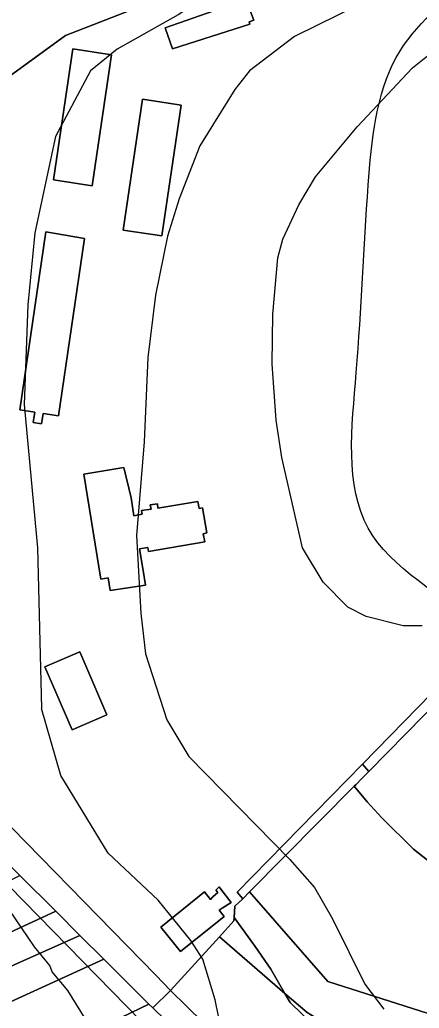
# Model space of a CAD drawing. Extents: x -510989 to -501240, y -1184665 to -1176098.
# Drawn here: x -504974.2 to -504846, y -1181469.7 to -1181152.6 of the extents above; entities that cross this region are included whole.
import ezdxf

# ---------------------------------------------------------------- set-up
doc = ezdxf.new("R2010")
doc.units = 0
for name, color, linetype in [('NAVRH_interakcni_prvky', 7, 'Continuous'), ('orna_puda', 7, 'Continuous'), ('ostatni_plocha_x_ostatni_komunikace', 7, 'Continuous'), ('ostatni_plocha_x_silnice', 7, 'Continuous'), ('ostatni_plocha_x_sportoviste_a_rekr_plocha', 7, 'Continuous'), ('STAV_zaplavove_uzemi', 7, 'Continuous'), ('trvaly_travni_porost', 7, 'Continuous'), ('vrstevnice_01', 7, 'Continuous'), ('vrstevnice_02', 7, 'Continuous'), ('zastavena_plocha_a_nadvori', 7, 'Continuous')]:
    doc.layers.add(name, color=color, linetype=linetype)

msp = doc.modelspace()

# ---------------------------------------------------------------- linework, layer by layer
at = {"layer": 'NAVRH_interakcni_prvky'}
msp.add_lwpolyline([(-505053.07, -1181353.46), (-504907.05, -1181502.75), (-504880.81, -1181514.23), (-504816.82, -1181525.72), (-504793.86, -1181535.56), (-504767.61, -1181566.73), (-504731.51, -1181642.2), (-504710.18, -1181709.46), (-504683.94, -1181724.23), (-504646.2, -1181740.63)], dxfattribs=at)
at = {"layer": 'orna_puda'}
for points in [[(-504783.7, -1181313.99), (-504712.86, -1181301.83), (-504662.52, -1181488.46), (-504731.58, -1181514.6), (-504792.48, -1181462.19), (-504847.86, -1181418.69), (-504857.98, -1181408.64), (-504862.77, -1181403.54), (-504866.87, -1181398.49), (-504866.31, -1181397.92), (-504864.53, -1181396.11), (-504862.24, -1181393.77), (-504797.28, -1181327.66)], [(-504974.21, -1181427.08), (-504962.66, -1181438.6), (-504995.49, -1181453.8), (-505019.1, -1181466.07), (-505053.9, -1181486.35), (-505071.99, -1181497.17), (-505079.86, -1181502.44), (-505110.54, -1181524.21), (-505143.4, -1181546.4), (-505194.31, -1181585.96), (-505226.75, -1181611.48), (-505238.8, -1181599.92), (-505128.16, -1181518.55), (-505112.13, -1181506.22), (-505085.08, -1181488.83), (-505035.84, -1181457.25), (-504995.34, -1181437.78)], [(-504962.66, -1181438.6), (-504954.88, -1181446.36), (-504992.09, -1181462.91), (-505045.61, -1181493.69), (-505049.56, -1181496.28), (-505123.02, -1181544.54), (-505153.76, -1181567.22), (-505218.15, -1181619.74), (-505226.75, -1181611.48), (-505194.31, -1181585.96), (-505143.4, -1181546.4), (-505110.54, -1181524.21), (-505079.86, -1181502.44), (-505071.99, -1181497.17), (-505053.9, -1181486.35), (-505019.1, -1181466.07), (-504995.49, -1181453.8)], [(-504954.88, -1181446.36), (-504947.23, -1181453.99), (-504978.37, -1181468.21), (-505051.45, -1181510.82), (-505062.61, -1181517.4), (-505135.49, -1181569.27), (-505183.35, -1181605.78), (-505209.67, -1181627.75), (-505213.11, -1181624.58), (-505218.15, -1181619.74), (-505153.76, -1181567.22), (-505123.02, -1181544.54), (-505049.56, -1181496.28), (-505045.61, -1181493.69), (-504992.09, -1181462.91)], [(-504947.23, -1181453.99), (-504933.6, -1181467.58), (-504932.79, -1181468.36), (-504968.25, -1181485.51), (-505022.78, -1181513.68), (-505066.82, -1181540.62), (-505106.59, -1181566.56), (-505134.29, -1181590.26), (-505193.65, -1181642.53), (-505209.67, -1181627.75), (-505183.35, -1181605.78), (-505135.49, -1181569.27), (-505062.61, -1181517.4), (-505051.45, -1181510.82), (-504978.37, -1181468.21)], [(-504931.55, -1181469.56), (-504923.26, -1181477.57), (-504956.11, -1181490.25), (-505009.47, -1181517.2), (-505040.96, -1181535.89), (-505057.16, -1181546.83), (-505098.15, -1181575.39), (-505148.62, -1181618.27), (-505183.82, -1181651.61), (-505193.65, -1181642.53), (-505134.29, -1181590.26), (-505106.59, -1181566.56), (-505066.82, -1181540.62), (-505022.78, -1181513.68), (-504968.25, -1181485.51), (-504932.79, -1181468.36)]]:
    msp.add_lwpolyline(points, close=True, dxfattribs=at)
msp.add_lwpolyline([(-504833.48, -1181474.49), (-504875.32, -1181461.1), (-504900.47, -1181432.41), (-504866.87, -1181398.49), (-504862.77, -1181403.54), (-504857.98, -1181408.64), (-504847.86, -1181418.69), (-504792.48, -1181462.19), (-504731.58, -1181514.6)], dxfattribs=at)
at = {"layer": 'ostatni_plocha_x_ostatni_komunikace'}
for points in [[(-504783.7, -1181313.99), (-504797.28, -1181327.66), (-504862.24, -1181393.77), (-504864.28, -1181391.38), (-504788.79, -1181314.23), (-504782.76, -1181313.04)], [(-505054.95, -1181346.56), (-505050.59, -1181336.35), (-504930.57, -1181459.1), (-504925.8, -1181463.98), (-504931.55, -1181469.56), (-504932.79, -1181468.36), (-504933.6, -1181467.58), (-504947.23, -1181453.99), (-504954.88, -1181446.36), (-504962.66, -1181438.6), (-504974.21, -1181427.08), (-504985.15, -1181416.17), (-504989.21, -1181412.12), (-504993.63, -1181407.71), (-504998.5, -1181402.86), (-505003.26, -1181398.11), (-505019.1, -1181382.31), (-505032.87, -1181368.58)], [(-504864.28, -1181391.38), (-504862.24, -1181393.77), (-504864.53, -1181396.11), (-504866.31, -1181397.92), (-504866.87, -1181398.49), (-504900.47, -1181432.41), (-504902.62, -1181434.58), (-504904.47, -1181432.44)], [(-504925.8, -1181463.98), (-504899.71, -1181489.57), (-504891.41, -1181496.39), (-504877.01, -1181500.04), (-504868.51, -1181501.64), (-504841.3, -1181506.78), (-504825.09, -1181518.06), (-504838.58, -1181515.85), (-504851.75, -1181513.69), (-504853.94, -1181513.33), (-504864.13, -1181510.97), (-504881.03, -1181507.05), (-504885.54, -1181506), (-504896.22, -1181501.61), (-504897.76, -1181500.98), (-504906.88, -1181493.31), (-504907.64, -1181492.67), (-504914.38, -1181486.16), (-504923.26, -1181477.57), (-504931.55, -1181469.56)]]:
    msp.add_lwpolyline(points, close=True, dxfattribs=at)
at = {"layer": 'ostatni_plocha_x_silnice'}
msp.add_lwpolyline([(-504852.19, -1181115.81), (-504959.56, -1181157.6), (-504982.43, -1181174.23), (-504986.52, -1181183.63), (-505050.59, -1181336.35), (-505054.95, -1181346.56), (-505066.74, -1181374.14), (-505078.28, -1181392.35), (-505083.76, -1181401), (-505140.06, -1181468.62), (-505164.44, -1181494.03)], dxfattribs=at)
at = {"layer": 'ostatni_plocha_x_sportoviste_a_rekr_plocha'}
msp.add_lwpolyline([(-504760.66, -1181127.46), (-504726.66, -1181250.72), (-504732.57, -1181256.77), (-504750.73, -1181275.38), (-504788.79, -1181314.23), (-504864.28, -1181391.38), (-504904.47, -1181432.44), (-504902.62, -1181434.58), (-504905.19, -1181437.02), (-504905.4, -1181440.61), (-504905.46, -1181441.72), (-504910.13, -1181446.83), (-504925.8, -1181463.98), (-504930.57, -1181459.1), (-505050.59, -1181336.35), (-504986.52, -1181183.63), (-504982.43, -1181174.23), (-504959.56, -1181157.6), (-504852.19, -1181115.81)], dxfattribs=at)
for points in [[(-504901.63, -1181145.94), (-504903.01, -1181146.58), (-504927.59, -1181155.21), (-504925.18, -1181161.97), (-504900.33, -1181154.06), (-504900.6, -1181153.27), (-504899.1, -1181152.68)], [(-504957.16, -1181161.96), (-504963.34, -1181203.95), (-504950.94, -1181205.84), (-504944.76, -1181163.85)], [(-504922.45, -1181179.96), (-504934.86, -1181178.1), (-504941.06, -1181220.12), (-504928.63, -1181221.96)], [(-504965.82, -1181220.65), (-504974.17, -1181277.73), (-504969.33, -1181278.49), (-504969.85, -1181281.78), (-504967.22, -1181282.21), (-504966.7, -1181278.91), (-504961.79, -1181279.68), (-504953.43, -1181222.72)], [(-504940.81, -1181296.26), (-504953.66, -1181298.4), (-504948.13, -1181332.07), (-504945.84, -1181331.67), (-504945.17, -1181335.67), (-504933.85, -1181333.94), (-504934.64, -1181329.24), (-504935.8, -1181322.34), (-504933.14, -1181321.91), (-504932.92, -1181323.19), (-504914.83, -1181320.13), (-504915.34, -1181317.48), (-504914.2, -1181317.23), (-504915.56, -1181309.2), (-504916.67, -1181309.38), (-504917.06, -1181307.12), (-504929.84, -1181309.24), (-504930, -1181307.84), (-504932.36, -1181308.26), (-504932.07, -1181309.58), (-504935.09, -1181310.06), (-504934.9, -1181311.24), (-504937.61, -1181311.69), (-504938.46, -1181305.94)], [(-504966.1, -1181360.15), (-504957.39, -1181380.39), (-504946.25, -1181375.59), (-504954.96, -1181355.35)], [(-504910.18, -1181430.78), (-504911.26, -1181431.82), (-504910.65, -1181432.54), (-504912.26, -1181433.98), (-504913, -1181434.83), (-504914.9, -1181432.39), (-504928.93, -1181443.67), (-504922.62, -1181451.52), (-504908.59, -1181440.24), (-504910.17, -1181438.24), (-504909.28, -1181437.6), (-504906.38, -1181435.76), (-504909.64, -1181431.56)], [(-504910.13, -1181446.83), (-504889.1, -1181464.95), (-504887.4, -1181467.89), (-504876.03, -1181478.99), (-504860.35, -1181491.54), (-504868.51, -1181501.64), (-504877.01, -1181500.04), (-504891.41, -1181496.39), (-504899.71, -1181489.57), (-504925.8, -1181463.98)], [(-504889.1, -1181464.95), (-504881.97, -1181471.09), (-504873.64, -1181476.26), (-504856.57, -1181486.85), (-504857.71, -1181488.26), (-504860.35, -1181491.54), (-504876.03, -1181478.99), (-504887.4, -1181467.89)]]:
    msp.add_lwpolyline(points, close=True, dxfattribs=at)
at = {"layer": 'STAV_zaplavove_uzemi'}
msp.add_spline([(-504826.46, -1182247.73), (-504827.62, -1182204.68), (-504817.15, -1182165.12), (-504791.55, -1182113.93), (-504727.56, -1182034.81), (-504708.94, -1182017.35), (-504669.38, -1181991.76), (-504649.6, -1181961.5), (-504628.66, -1181917.29), (-504601.9, -1181867.26), (-504597.24, -1181809.08), (-504585.16, -1181766.79), (-504596.8, -1181741.4), (-504604.2, -1181726.59), (-504633.82, -1181658.9), (-504646.51, -1181600.72), (-504660.26, -1181556.29), (-504751.04, -1181459.08), (-504798.4, -1181384.84), (-504826.55, -1181347.73), (-504862.39, -1181315.73), (-504866.23, -1181265.81), (-504862.39, -1181205.66), (-504853.43, -1181164.7), (-504793.92, -1181116.47), (-504755.84, -1181064.64), (-504725.17, -1181018.1), (-504649.01, -1180947.23), (-504594, -1180900.69), (-504545.35, -1180879.53), (-504377.38, -1180832.83), (-504317.01, -1180808.36), (-504368.93, -1180802.59), (-504426.63, -1180826.63), (-504542.02, -1180859.32)], degree=3, dxfattribs=at)
at = {"layer": 'trvaly_travni_porost'}
for points in [[(-504902.62, -1181434.58), (-504900.47, -1181432.41), (-504875.32, -1181461.1), (-504833.48, -1181474.49), (-504796.22, -1181493.98), (-504777.76, -1181521.04), (-504763.92, -1181549.92), (-504772.81, -1181537.95), (-504780.37, -1181529.21), (-504789.2, -1181521.26), (-504804.03, -1181514.85), (-504830.56, -1181508.7), (-504841.3, -1181506.78), (-504860.35, -1181491.54), (-504857.71, -1181488.26), (-504856.57, -1181486.85), (-504873.64, -1181476.26), (-504881.97, -1181471.09), (-504889.1, -1181464.95), (-504893.62, -1181457.13), (-504898.63, -1181449.95), (-504905.4, -1181440.61), (-504905.19, -1181437.02)], [(-504905.46, -1181441.72), (-504905.4, -1181440.61), (-504898.63, -1181449.95), (-504893.62, -1181457.13), (-504889.1, -1181464.95), (-504910.13, -1181446.83)]]:
    msp.add_lwpolyline(points, close=True, dxfattribs=at)
at = {"layer": 'vrstevnice_01'}
for points in [[(-504897.81, -1181134), (-504923.41, -1181151), (-504942.91, -1181162), (-504951.5, -1181169), (-504962.69, -1181190), (-504969.31, -1181221), (-504971.59, -1181244), (-504972.81, -1181276), (-504968.5, -1181322), (-504967.21, -1181373.59)], [(-504845.09, -1181347), (-504851.19, -1181347), (-504863.09, -1181344), (-504868.91, -1181341), (-504876.81, -1181333), (-504883.5, -1181322), (-504890.09, -1181293), (-504891.91, -1181281), (-504893.19, -1181263), (-504893, -1181247), (-504891.41, -1181229), (-504889.81, -1181223), (-504884.69, -1181212), (-504879.31, -1181203), (-504865.91, -1181187), (-504848.19, -1181168), (-504836.91, -1181159)], [(-504907.19, -1181488), (-504911.5, -1181467), (-504915.41, -1181454), (-504919.31, -1181448), (-504929.81, -1181435), (-504945.81, -1181420), (-504961, -1181395), (-504967.21, -1181373.59)]]:
    msp.add_lwpolyline(points, dxfattribs=at)
at = {"layer": 'vrstevnice_02'}
for points in [[(-504857.81, -1181144), (-504886, -1181158), (-504900.5, -1181169), (-504905.19, -1181175), (-504916.41, -1181193), (-504923, -1181210), (-504926.81, -1181222), (-504930.59, -1181241), (-504933.09, -1181261), (-504934.31, -1181288)], [(-504934.31, -1181288), (-504936.69, -1181318), (-504935.31, -1181343), (-504933.81, -1181356), (-504926.96, -1181377.23)], [(-504953.19, -1181473), (-504958.81, -1181464), (-504963.81, -1181458), (-504964.59, -1181456), (-504969.5, -1181450), (-504979.59, -1181435), (-504991.09, -1181413), (-504995, -1181402), (-504996.31, -1181396), (-504997.19, -1181380), (-504994.23, -1181371.16)], [(-504926.96, -1181377.23), (-504920, -1181389), (-504887.59, -1181422), (-504879.59, -1181431), (-504873.81, -1181441), (-504863.5, -1181462), (-504857.41, -1181470)]]:
    msp.add_lwpolyline(points, dxfattribs=at)
at = {"layer": 'zastavena_plocha_a_nadvori'}
for points in [[(-504901.63, -1181145.94), (-504899.1, -1181152.68), (-504900.6, -1181153.27), (-504900.33, -1181154.06), (-504925.18, -1181161.97), (-504927.59, -1181155.21), (-504903.01, -1181146.58)], [(-504957.16, -1181161.96), (-504944.76, -1181163.85), (-504950.94, -1181205.84), (-504963.34, -1181203.95)], [(-504922.45, -1181179.96), (-504928.63, -1181221.96), (-504941.06, -1181220.12), (-504934.86, -1181178.1)], [(-504965.82, -1181220.65), (-504953.43, -1181222.72), (-504961.79, -1181279.68), (-504966.7, -1181278.91), (-504967.22, -1181282.21), (-504969.85, -1181281.78), (-504969.33, -1181278.49), (-504974.17, -1181277.73)], [(-504940.81, -1181296.26), (-504938.46, -1181305.94), (-504937.61, -1181311.69), (-504934.9, -1181311.24), (-504935.09, -1181310.06), (-504932.07, -1181309.58), (-504932.36, -1181308.26), (-504930, -1181307.84), (-504929.84, -1181309.24), (-504917.06, -1181307.12), (-504916.67, -1181309.38), (-504915.56, -1181309.2), (-504914.2, -1181317.23), (-504915.34, -1181317.48), (-504914.83, -1181320.13), (-504932.92, -1181323.19), (-504933.14, -1181321.91), (-504935.8, -1181322.34), (-504934.64, -1181329.24), (-504933.85, -1181333.94), (-504945.17, -1181335.67), (-504945.84, -1181331.67), (-504948.13, -1181332.07), (-504953.66, -1181298.4)], [(-504966.1, -1181360.15), (-504954.96, -1181355.35), (-504946.25, -1181375.59), (-504957.39, -1181380.39)], [(-504910.18, -1181430.78), (-504909.64, -1181431.56), (-504906.38, -1181435.76), (-504909.28, -1181437.6), (-504910.17, -1181438.24), (-504908.59, -1181440.24), (-504922.62, -1181451.52), (-504928.93, -1181443.67), (-504914.9, -1181432.39), (-504913, -1181434.83), (-504912.26, -1181433.98), (-504910.65, -1181432.54), (-504911.26, -1181431.82)]]:
    msp.add_lwpolyline(points, close=True, dxfattribs=at)

doc.saveas('drawing.dxf')
